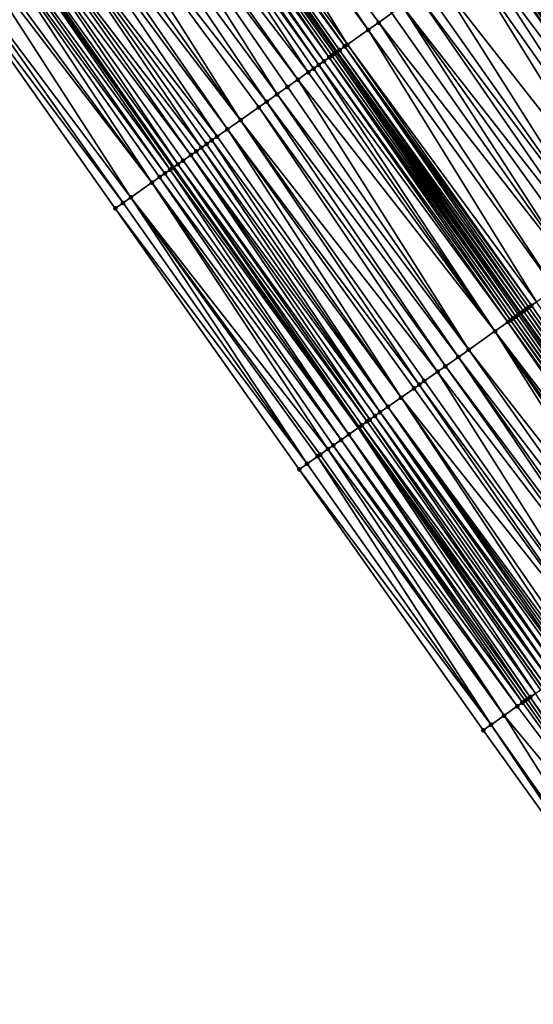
# Model space of a CAD drawing. Header units: feet. Extents: x 2004186 to 2014793, y 836912 to 864902.
# Tile 474 of 974: x 2009673 to 2009705, y 849160 to 849222. Entities that reach past the tile are written whole.
import ezdxf

# ---------------------------------------------------------------- set-up
doc = ezdxf.new("R2010")
doc.units = ezdxf.units.FT
doc.header["$LTSCALE"] = 100
doc.header["$MEASUREMENT"] = 0
for name, color, linetype, lineweight in [('EP_Travel Lane', 5, 'Continuous', 40), ('GPL_Skip Line', 2, 'Continuous', 40), ('Road Shots', 4, 'Continuous', 200), ('Road X-Section', 30, 'Continuous', 13)]:
    doc.layers.add(name, color=color, linetype=linetype, lineweight=lineweight)
doc.layers.add('I-77 SB_MM21-27-Surface-Border', color=7, linetype='Continuous')
doc.layers.add('I-77 SB_MM21-27-Surface-TIN', color=7, linetype='Continuous')

msp = doc.modelspace()

# ---------------------------------------------------------------- linework, layer by layer
at = {"layer": 'EP_Travel Lane'}
msp.add_polyline3d([(2009762.061131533, 849098.0198999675, 426.6504041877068), (2009750.965655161, 849114.3226856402, 426.583410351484), (2009739.700847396, 849130.8483745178, 426.5048936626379), (2009728.43596934, 849147.3741665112, 426.4609496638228), (2009717.171171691, 849163.8998405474, 426.3774458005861), (2009705.854541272, 849179.9433748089, 426.2394080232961), (2009694.301988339, 849196.2695737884, 426.2421832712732), (2009682.749522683, 849212.5956494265, 426.2020722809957), (2009671.197111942, 849228.9216474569, 426.1351139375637), (2009659.606643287, 849244.7816499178, 426.0817458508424), (2009647.804760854, 849260.9283043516, 426.0238451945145), (2009636.002914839, 849277.0749089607, 425.9473354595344), (2009624.382517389, 849292.970429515, 425.8941963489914), (2009612.464021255, 849309.0312690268, 425.8428847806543), (2009600.545613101, 849325.0919899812, 425.746965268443)], dxfattribs=at)
at = {"layer": 'GPL_Skip Line'}
msp.add_polyline3d([(2009772.510594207, 849104.9872873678, 427.1912455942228), (2009761.310572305, 849121.3920772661, 427.0964918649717), (2009750.001320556, 849137.8874181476, 427.0211621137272), (2009738.692047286, 849154.3827904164, 426.9563494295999), (2009727.382742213, 849170.8782090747, 426.9072543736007), (2009715.975979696, 849187.0854104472, 426.8281022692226), (2009704.447956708, 849203.4285671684, 426.7509124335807), (2009692.919903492, 849219.7717667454, 426.6885557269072), (2009681.391874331, 849236.1149322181, 426.6144188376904), (2009669.735576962, 849252.1509115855, 426.5385372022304), (2009657.971266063, 849268.324888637, 426.4793145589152), (2009646.206961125, 849284.4988574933, 426.4170270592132), (2009634.529143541, 849300.5488537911, 426.3617801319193), (2009622.567615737, 849316.5774326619, 426.2792342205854), (2009610.606079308, 849332.6060230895, 426.2010779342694)], dxfattribs=at)
at = {"layer": 'I-77 SB_MM21-27-Surface-Border', "color": 3, "linetype": 'ByBlock', "lineweight": -2}
msp.add_polyline3d([(2009759.976796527, 849096.630165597, 426.552056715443), (2009748.890434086, 849112.9045776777, 426.4880582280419), (2009736.948246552, 849128.9673550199, 426.3733212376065), (2009725.171064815, 849145.1431507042, 426.3259949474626), (2009713.559094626, 849161.4316635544, 426.2449530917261), (2009702.13163271, 849177.3169896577, 426.1681745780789), (2009690.603478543, 849193.6600956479, 426.1006655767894), (2009679.075289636, 849210.003250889, 426.0501650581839), (2009667.547138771, 849226.3463521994, 425.9810753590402), (2009656.521947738, 849242.5373537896, 425.9330669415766), (2009645.566244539, 849259.2996790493, 425.9222876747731), (2009633.801963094, 849275.473615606, 425.8479578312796), (2009622.078600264, 849291.2496153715, 425.7785576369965), (2009610.753423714, 849307.7536726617, 425.7722083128), (2009597.986232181, 849323.1804217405, 425.6315663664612)], dxfattribs=at)
at = {"layer": 'I-77 SB_MM21-27-Surface-TIN', "color": 128, "linetype": 'ByBlock', "lineweight": -2}
for points in [[(2009683.071752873, 849237.3001808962, 426.6816741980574), (2009681.927810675, 849236.4930896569, 426.6414899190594), (2009693.619347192, 849220.265336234, 426.73338951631)], [(2009683.72543084, 849237.7613805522, 426.7062536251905), (2009683.071752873, 849237.3001808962, 426.6816741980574), (2009694.926706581, 849221.1877306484, 426.7808520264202)], [(2009683.071752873, 849237.3001808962, 426.6816741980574), (2009693.619347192, 849220.265336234, 426.73338951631), (2009694.926706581, 849221.1877306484, 426.7808520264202)], [(2009683.72543084, 849237.7613805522, 426.7062536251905), (2009695.580375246, 849221.6489434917, 426.810006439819), (2009696.39747324, 849222.2254423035, 426.8404692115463)], [(2009683.72543084, 849237.7613805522, 426.7062536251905), (2009694.926706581, 849221.1877306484, 426.7808520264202), (2009695.580375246, 849221.6489434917, 426.810006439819)], [(2009681.110732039, 849235.9165634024, 426.6015105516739), (2009692.802285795, 849219.6887855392, 426.6849318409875), (2009681.391874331, 849236.1149322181, 426.6144188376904)], [(2009681.600982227, 849236.2624748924, 426.6240197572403), (2009681.391874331, 849236.1149322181, 426.6144188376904), (2009692.965707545, 849219.8040822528, 426.6899669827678)], [(2009692.802285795, 849219.6887855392, 426.6849318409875), (2009692.919903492, 849219.7717667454, 426.6885557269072), (2009681.391874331, 849236.1149322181, 426.6144188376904)], [(2009692.965707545, 849219.8040822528, 426.6899669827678), (2009681.391874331, 849236.1149322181, 426.6144188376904), (2009692.919903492, 849219.7717667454, 426.6885557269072)], [(2009681.927810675, 849236.4930896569, 426.6414899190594), (2009681.600982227, 849236.2624748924, 426.6240197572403), (2009693.455930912, 849220.1500317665, 426.7256649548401)], [(2009681.600982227, 849236.2624748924, 426.6240197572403), (2009693.129117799, 849219.9193952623, 426.7006540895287), (2009693.455930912, 849220.1500317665, 426.7256649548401)], [(2009681.600982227, 849236.2624748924, 426.6240197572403), (2009692.965707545, 849219.8040822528, 426.6899669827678), (2009693.129117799, 849219.9193952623, 426.7006540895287)], [(2009681.927810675, 849236.4930896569, 426.6414899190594), (2009693.455930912, 849220.1500317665, 426.7256649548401), (2009693.619347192, 849220.265336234, 426.73338951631)], [(2009680.457034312, 849235.4553917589, 426.5866468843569), (2009680.13019753, 849235.22478881, 426.5732747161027), (2009691.821752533, 849218.9970091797, 426.656081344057)], [(2009680.783884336, 849235.6859759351, 426.5935079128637), (2009680.457034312, 849235.4553917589, 426.5866468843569), (2009692.148571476, 849219.2276374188, 426.678225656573)], [(2009680.457034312, 849235.4553917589, 426.5866468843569), (2009691.821752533, 849218.9970091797, 426.656081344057), (2009692.148571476, 849219.2276374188, 426.678225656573)], [(2009681.110732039, 849235.9165634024, 426.6015105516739), (2009680.783884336, 849235.6859759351, 426.5935079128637), (2009692.4754105, 849219.4582371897, 426.6904961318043)], [(2009680.783884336, 849235.6859759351, 426.5935079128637), (2009692.148571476, 849219.2276374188, 426.678225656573), (2009692.4754105, 849219.4582371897, 426.6904961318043)], [(2009681.110732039, 849235.9165634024, 426.6015105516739), (2009692.638838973, 849219.5735243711, 426.6922252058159), (2009692.802285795, 849219.6887855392, 426.6849318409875)], [(2009681.110732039, 849235.9165634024, 426.6015105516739), (2009692.4754105, 849219.4582371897, 426.6904961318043), (2009692.638838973, 849219.5735243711, 426.6922252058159)], [(2009680.13019753, 849235.22478881, 426.5732747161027), (2009678.986308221, 849234.4176225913, 426.5070848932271), (2009691.168103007, 849218.5357692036, 426.6175162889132)], [(2009680.13019753, 849235.22478881, 426.5732747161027), (2009691.494933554, 849218.7663809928, 426.6339551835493), (2009691.821752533, 849218.9970091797, 426.656081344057)], [(2009680.13019753, 849235.22478881, 426.5732747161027), (2009691.168103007, 849218.5357692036, 426.6175162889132), (2009691.494933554, 849218.7663809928, 426.6339551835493)], [(2009678.986308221, 849234.4176225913, 426.5070848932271), (2009678.496061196, 849234.0717066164, 426.4830201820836), (2009690.51444762, 849218.074537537, 426.5818332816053)], [(2009678.986308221, 849234.4176225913, 426.5070848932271), (2009690.51444762, 849218.074537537, 426.5818332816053), (2009691.168103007, 849218.5357692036, 426.6175162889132)], [(2009678.496061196, 849234.0717066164, 426.4830201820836), (2009677.352170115, 849233.2645429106, 426.41770193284), (2009689.207136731, 849217.1520743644, 426.5105229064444)], [(2009678.496061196, 849234.0717066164, 426.4830201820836), (2009689.860781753, 849217.6133207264, 426.5513028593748), (2009690.51444762, 849218.074537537, 426.5818332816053)], [(2009678.496061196, 849234.0717066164, 426.4830201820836), (2009689.207136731, 849217.1520743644, 426.5105229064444), (2009689.860781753, 849217.6133207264, 426.5513028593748)], [(2009677.352170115, 849233.2645429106, 426.41770193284), (2009676.208244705, 849232.4574278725, 426.369263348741), (2009688.553480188, 849216.6908443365, 426.4754082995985)], [(2009677.352170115, 849233.2645429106, 426.41770193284), (2009688.553480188, 849216.6908443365, 426.4754082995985), (2009689.207136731, 849217.1520743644, 426.5105229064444)], [(2009676.208244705, 849232.4574278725, 426.369263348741), (2009675.391157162, 849231.880914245, 426.3336634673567), (2009686.91931769, 849215.5377992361, 426.3980160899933)], [(2009676.208244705, 849232.4574278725, 426.369263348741), (2009688.063228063, 849216.3449355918, 426.4538503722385), (2009688.553480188, 849216.6908443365, 426.4754082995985)], [(2009676.208244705, 849232.4574278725, 426.369263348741), (2009686.91931769, 849215.5377992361, 426.3980160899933), (2009688.063228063, 849216.3449355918, 426.4538503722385)], [(2009675.391157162, 849231.880914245, 426.3336634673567), (2009674.73750037, 849231.4196845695, 426.2986721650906), (2009686.91931769, 849215.5377992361, 426.3980160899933)], [(2009674.24725222, 849231.0737701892, 426.2751604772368), (2009673.266751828, 849230.3819472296, 426.2301491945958), (2009685.448590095, 849214.5000322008, 426.3191910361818)], [(2009674.73750037, 849231.4196845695, 426.2986721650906), (2009674.24725222, 849231.0737701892, 426.2751604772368), (2009686.102251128, 849214.9612558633, 426.3520979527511)], [(2009674.24725222, 849231.0737701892, 426.2751604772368), (2009685.448590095, 849214.5000322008, 426.3191910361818), (2009686.102251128, 849214.9612558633, 426.3520979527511)], [(2009674.73750037, 849231.4196845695, 426.2986721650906), (2009686.102251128, 849214.9612558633, 426.3520979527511), (2009686.91931769, 849215.5377992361, 426.3980160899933)], [(2009673.266751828, 849230.3819472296, 426.2301491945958), (2009672.286242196, 849229.6901373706, 426.1896816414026), (2009684.468096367, 849213.8081997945, 426.270901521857)], [(2009673.266751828, 849230.3819472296, 426.2301491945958), (2009685.121762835, 849214.2694157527, 426.301136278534), (2009685.448590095, 849214.5000322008, 426.3191910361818)], [(2009673.266751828, 849230.3819472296, 426.2301491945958), (2009684.794933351, 849214.038802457, 426.2841748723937), (2009685.121762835, 849214.2694157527, 426.301136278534)], [(2009673.266751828, 849230.3819472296, 426.2301491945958), (2009684.468096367, 849213.8081997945, 426.270901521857), (2009684.794933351, 849214.038802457, 426.2841748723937)], [(2009671.796003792, 849229.3442091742, 426.1613780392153), (2009671.305755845, 849228.998294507, 426.1377668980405), (2009682.997346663, 849212.7704641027, 426.2029475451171)], [(2009672.286242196, 849229.6901373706, 426.1896816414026), (2009671.796003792, 849229.3442091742, 426.1613780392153), (2009683.814416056, 849213.3470034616, 426.2474734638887)], [(2009671.796003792, 849229.3442091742, 426.1613780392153), (2009683.324180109, 849213.0010717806, 426.2179604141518), (2009683.814416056, 849213.3470034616, 426.2474734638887)], [(2009671.796003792, 849229.3442091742, 426.1613780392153), (2009682.997346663, 849212.7704641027, 426.2029475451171), (2009683.324180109, 849213.0010717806, 426.2179604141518)], [(2009672.286242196, 849229.6901373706, 426.1896816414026), (2009684.141253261, 849213.5776058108, 426.260638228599), (2009684.468096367, 849213.8081997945, 426.270901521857)], [(2009672.286242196, 849229.6901373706, 426.1896816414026), (2009683.814416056, 849213.3470034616, 426.2474734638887), (2009684.141253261, 849213.5776058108, 426.260638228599)], [(2009670.652045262, 849228.5371410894, 426.1292246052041), (2009670.325201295, 849228.3065483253, 426.1193848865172), (2009682.180219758, 849212.1940062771, 426.1867002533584)], [(2009671.142331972, 849228.8830008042, 426.1337762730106), (2009670.652045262, 849228.5371410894, 426.1292246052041), (2009682.507060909, 849212.4246030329, 426.1979249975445)], [(2009670.652045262, 849228.5371410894, 426.1292246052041), (2009682.180219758, 849212.1940062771, 426.1867002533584), (2009682.507060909, 849212.4246030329, 426.1979249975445)], [(2009671.142331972, 849228.8830008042, 426.1337762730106), (2009682.670485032, 849212.5398963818, 426.2017931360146), (2009671.197111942, 849228.9216474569, 426.1351139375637)], [(2009671.142331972, 849228.8830008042, 426.1337762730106), (2009682.507060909, 849212.4246030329, 426.1979249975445), (2009682.670485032, 849212.5398963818, 426.2017931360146)], [(2009671.305755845, 849228.998294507, 426.1377668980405), (2009671.197111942, 849228.9216474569, 426.1351139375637), (2009682.749522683, 849212.5956494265, 426.2020722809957)], [(2009682.670485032, 849212.5398963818, 426.2017931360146), (2009682.749522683, 849212.5956494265, 426.2020722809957), (2009671.197111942, 849228.9216474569, 426.1351139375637)], [(2009671.305755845, 849228.998294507, 426.1377668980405), (2009682.749522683, 849212.5956494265, 426.2020722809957), (2009682.997346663, 849212.7704641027, 426.2029475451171)], [(2009705.385398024, 849228.5671463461, 427.2508622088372), (2009703.587822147, 849227.298792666, 427.1643193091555), (2009716.259891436, 849211.7628162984, 427.2853211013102)], [(2009670.325201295, 849228.3065483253, 426.1193848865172), (2009669.50812632, 849227.7300168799, 426.0776050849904), (2009681.363128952, 849211.617497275, 426.152703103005)], [(2009670.325201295, 849228.3065483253, 426.1193848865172), (2009681.853383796, 849211.9634021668, 426.1729246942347), (2009682.180219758, 849212.1940062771, 426.1867002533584)], [(2009670.325201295, 849228.3065483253, 426.1193848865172), (2009681.363128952, 849211.617497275, 426.152703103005), (2009681.853383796, 849211.9634021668, 426.1729246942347)], [(2009669.181300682, 849227.4993981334, 426.058753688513), (2009668.037394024, 849226.6922565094, 426.001094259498), (2009680.055796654, 849210.6950644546, 426.0919200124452)], [(2009669.50812632, 849227.7300168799, 426.0776050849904), (2009669.181300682, 849227.4993981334, 426.058753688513), (2009681.363128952, 849211.617497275, 426.152703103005)], [(2009669.181300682, 849227.4993981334, 426.058753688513), (2009680.055796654, 849210.6950644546, 426.0919200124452), (2009681.363128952, 849211.617497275, 426.152703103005)], [(2009703.587822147, 849227.298792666, 427.1643193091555), (2009702.93415259, 849226.8375810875, 427.135603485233), (2009714.62573476, 849210.6097629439, 427.2050711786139)], [(2009703.587822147, 849227.298792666, 427.1643193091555), (2009715.442818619, 849211.1862817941, 427.2424814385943), (2009716.259891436, 849211.7628162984, 427.2853211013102)], [(2009703.587822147, 849227.298792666, 427.1643193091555), (2009714.62573476, 849210.6097629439, 427.2050711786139), (2009715.442818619, 849211.1862817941, 427.2424814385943)], [(2009668.037394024, 849226.6922565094, 426.001094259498), (2009667.547138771, 849226.3463521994, 425.9810753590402), (2009679.565538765, 849210.349163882, 426.0731964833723)], [(2009668.037394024, 849226.6922565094, 426.001094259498), (2009679.565538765, 849210.349163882, 426.0731964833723), (2009680.055796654, 849210.6950644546, 426.0919200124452)], [(2009702.60731969, 849226.606972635, 427.1203219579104), (2009714.298896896, 849210.3791615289, 427.1922315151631), (2009702.77073614, 849226.7222768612, 427.1279627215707)], [(2009702.93415259, 849226.8375810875, 427.135603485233), (2009702.77073614, 849226.7222768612, 427.1279627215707), (2009714.462313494, 849210.4944655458, 427.1997991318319)], [(2009714.462313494, 849210.4944655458, 427.1997991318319), (2009702.77073614, 849226.7222768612, 427.1279627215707), (2009714.298896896, 849210.3791615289, 427.1922315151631)], [(2009702.93415259, 849226.8375810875, 427.135603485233), (2009714.462313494, 849210.4944655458, 427.1997991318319), (2009714.62573476, 849210.6097629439, 427.2050711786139)], [(2009667.547138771, 849226.3463521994, 425.9810753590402), (2009679.075289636, 849210.003250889, 426.0501650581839), (2009679.565538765, 849210.349163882, 426.0731964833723)], [(2009702.443896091, 849226.4916785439, 427.1161963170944), (2009701.790217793, 849226.0304793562, 427.0917781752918), (2009713.808639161, 849210.0332607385, 427.1734339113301)], [(2009702.60731969, 849226.606972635, 427.1203219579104), (2009702.443896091, 849226.4916785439, 427.1161963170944), (2009713.9720637, 849210.1485534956, 427.1770962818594)], [(2009702.443896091, 849226.4916785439, 427.1161963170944), (2009713.808639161, 849210.0332607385, 427.1734339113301), (2009713.9720637, 849210.1485534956, 427.1770962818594)], [(2009702.60731969, 849226.606972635, 427.1203219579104), (2009713.9720637, 849210.1485534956, 427.1770962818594), (2009714.298896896, 849210.3791615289, 427.1922315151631)], [(2009701.136549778, 849225.5692655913, 427.0623041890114), (2009699.338981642, 849224.3009009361, 426.9719545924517), (2009711.6842208, 849208.5343121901, 427.0763274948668)], [(2009701.790217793, 849226.0304793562, 427.0917781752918), (2009701.136549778, 849225.5692655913, 427.0623041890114), (2009712.664713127, 849209.2261465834, 427.1253031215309)], [(2009701.136549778, 849225.5692655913, 427.0623041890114), (2009711.6842208, 849208.5343121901, 427.0763274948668), (2009712.664713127, 849209.2261465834, 427.1253031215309)], [(2009701.790217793, 849226.0304793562, 427.0917781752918), (2009712.664713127, 849209.2261465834, 427.1253031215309), (2009713.808639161, 849210.0332607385, 427.1734339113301)], [(2009699.338981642, 849224.3009009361, 426.9719545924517), (2009698.521903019, 849223.724374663, 426.9319672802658), (2009710.050061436, 849207.3812626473, 426.9973995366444)], [(2009699.338981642, 849224.3009009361, 426.9719545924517), (2009710.050061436, 849207.3812626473, 426.9973995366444), (2009711.6842208, 849208.5343121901, 427.0763274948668)], [(2009698.521903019, 849223.724374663, 426.9319672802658), (2009698.03164485, 849223.3784744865, 426.913381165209), (2009710.050061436, 849207.3812626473, 426.9973995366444)], [(2009698.03164485, 849223.3784744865, 426.913381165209), (2009697.051137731, 849222.6866610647, 426.8716761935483), (2009709.396386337, 849206.920058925, 426.9714106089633)], [(2009698.03164485, 849223.3784744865, 426.913381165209), (2009709.396386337, 849206.920058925, 426.9714106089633), (2009710.050061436, 849207.3812626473, 426.9973995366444)], [(2009697.051137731, 849222.6866610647, 426.8716761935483), (2009696.39747324, 849222.2254423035, 426.8404692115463), (2009707.925627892, 849205.8823356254, 426.9077593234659)], [(2009697.051137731, 849222.6866610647, 426.8716761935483), (2009708.742718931, 849206.4588442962, 426.9416389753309), (2009709.396386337, 849206.920058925, 426.9714106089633)], [(2009697.051137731, 849222.6866610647, 426.8716761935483), (2009707.925627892, 849205.8823356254, 426.9077593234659), (2009708.742718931, 849206.4588442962, 426.9416389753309)], [(2009696.39747324, 849222.2254423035, 426.8404692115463), (2009695.580375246, 849221.6489434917, 426.810006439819), (2009707.925627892, 849205.8823356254, 426.9077593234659)], [(2009694.926706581, 849221.1877306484, 426.7808520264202), (2009693.619347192, 849220.265336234, 426.73338951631), (2009705.474346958, 849204.1528206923, 426.8099629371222)], [(2009695.580375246, 849221.6489434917, 426.810006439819), (2009694.926706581, 849221.1877306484, 426.7808520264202), (2009706.618288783, 849204.9599124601, 426.8503290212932)], [(2009694.926706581, 849221.1877306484, 426.7808520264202), (2009705.474346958, 849204.1528206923, 426.8099629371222), (2009706.618288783, 849204.9599124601, 426.8503290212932)], [(2009695.580375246, 849221.6489434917, 426.810006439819), (2009706.618288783, 849204.9599124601, 426.8503290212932), (2009707.925627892, 849205.8823356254, 426.9077593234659)], [(2009693.129117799, 849219.9193952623, 426.7006540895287), (2009692.965707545, 849219.8040822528, 426.6899669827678), (2009704.657280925, 849203.5762765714, 426.7637878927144)], [(2009693.455930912, 849220.1500317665, 426.7256649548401), (2009693.129117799, 849219.9193952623, 426.7006540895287), (2009704.820698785, 849203.6915787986, 426.7707347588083)], [(2009693.129117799, 849219.9193952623, 426.7006540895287), (2009704.657280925, 849203.5762765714, 426.7637878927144), (2009704.820698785, 849203.6915787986, 426.7707347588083)], [(2009693.619347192, 849220.265336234, 426.73338951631), (2009693.455930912, 849220.1500317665, 426.7256649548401), (2009705.147511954, 849203.922215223, 426.7957170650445)], [(2009693.455930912, 849220.1500317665, 426.7256649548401), (2009704.984100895, 849203.8069033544, 426.7854261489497), (2009705.147511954, 849203.922215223, 426.7957170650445)], [(2009693.455930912, 849220.1500317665, 426.7256649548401), (2009704.820698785, 849203.6915787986, 426.7707347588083), (2009704.984100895, 849203.8069033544, 426.7854261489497)], [(2009693.619347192, 849220.265336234, 426.73338951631), (2009705.147511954, 849203.922215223, 426.7957170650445), (2009705.474346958, 849204.1528206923, 426.8099629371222)], [(2009692.4754105, 849219.4582371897, 426.6904961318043), (2009692.148571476, 849219.2276374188, 426.678225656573), (2009703.840155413, 849202.9998167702, 426.7468579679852)], [(2009692.638838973, 849219.5735243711, 426.6922252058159), (2009692.4754105, 849219.4582371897, 426.6904961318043), (2009704.167012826, 849203.2303904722, 426.7500857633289)], [(2009692.4754105, 849219.4582371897, 426.6904961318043), (2009704.003580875, 849203.115108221, 426.7500672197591), (2009704.167012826, 849203.2303904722, 426.7500857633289)], [(2009692.4754105, 849219.4582371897, 426.6904961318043), (2009703.840155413, 849202.9998167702, 426.7468579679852), (2009704.003580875, 849203.115108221, 426.7500672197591)], [(2009692.802285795, 849219.6887855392, 426.6849318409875), (2009692.638838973, 849219.5735243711, 426.6922252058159), (2009704.167012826, 849203.2303904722, 426.7500857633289)], [(2009692.802285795, 849219.6887855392, 426.6849318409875), (2009704.447956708, 849203.4285671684, 426.7509124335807), (2009692.919903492, 849219.7717667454, 426.6885557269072)], [(2009692.802285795, 849219.6887855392, 426.6849318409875), (2009704.330454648, 849203.345658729, 426.7452505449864), (2009704.447956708, 849203.4285671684, 426.7509124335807)], [(2009692.802285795, 849219.6887855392, 426.6849318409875), (2009704.167012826, 849203.2303904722, 426.7500857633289), (2009704.330454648, 849203.345658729, 426.7452505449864)], [(2009692.965707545, 849219.8040822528, 426.6899669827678), (2009692.919903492, 849219.7717667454, 426.6885557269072), (2009704.493870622, 849203.4609636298, 426.7531248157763)], [(2009704.493870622, 849203.4609636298, 426.7531248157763), (2009692.919903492, 849219.7717667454, 426.6885557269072), (2009704.447956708, 849203.4285671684, 426.7509124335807)], [(2009692.965707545, 849219.8040822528, 426.6899669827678), (2009704.493870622, 849203.4609636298, 426.7531248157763), (2009704.657280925, 849203.5762765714, 426.7637878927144)], [(2009691.494933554, 849218.7663809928, 426.6339551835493), (2009691.168103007, 849218.5357692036, 426.6175162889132), (2009702.859676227, 849202.3079637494, 426.6914216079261)], [(2009691.821752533, 849218.9970091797, 426.656081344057), (2009691.494933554, 849218.7663809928, 426.6339551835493), (2009702.859676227, 849202.3079637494, 426.6914216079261)], [(2009692.148571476, 849219.2276374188, 426.678225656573), (2009691.821752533, 849218.9970091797, 426.656081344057), (2009703.676736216, 849202.884516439, 426.7405686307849)], [(2009691.821752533, 849218.9970091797, 426.656081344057), (2009702.859676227, 849202.3079637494, 426.6914216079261), (2009703.676736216, 849202.884516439, 426.7405686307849)], [(2009692.148571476, 849219.2276374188, 426.678225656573), (2009703.676736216, 849202.884516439, 426.7405686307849), (2009703.840155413, 849202.9998167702, 426.7468579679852)], [(2009690.51444762, 849218.074537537, 426.5818332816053), (2009689.860781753, 849217.6133207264, 426.5513028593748), (2009701.225546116, 849201.1548727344, 426.5981096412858)], [(2009691.168103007, 849218.5357692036, 426.6175162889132), (2009690.51444762, 849218.074537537, 426.5818332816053), (2009702.859676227, 849202.3079637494, 426.6914216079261)], [(2009690.51444762, 849218.074537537, 426.5818332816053), (2009701.225546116, 849201.1548727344, 426.5981096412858), (2009702.859676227, 849202.3079637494, 426.6914216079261)], [(2009689.860781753, 849217.6133207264, 426.5513028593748), (2009689.207136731, 849217.1520743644, 426.5105229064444), (2009701.225546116, 849201.1548727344, 426.5981096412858)], [(2009689.207136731, 849217.1520743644, 426.5105229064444), (2009688.553480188, 849216.6908443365, 426.4754082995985), (2009700.571901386, 849200.6936259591, 426.5571883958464)], [(2009689.207136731, 849217.1520743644, 426.5105229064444), (2009700.571901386, 849200.6936259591, 426.5571883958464), (2009701.225546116, 849201.1548727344, 426.5981096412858)], [(2009688.063228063, 849216.3449355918, 426.4538503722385), (2009686.91931769, 849215.5377992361, 426.3980160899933), (2009699.264574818, 849199.7711850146, 426.4935916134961)], [(2009688.553480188, 849216.6908443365, 426.4754082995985), (2009688.063228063, 849216.3449355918, 426.4538503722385), (2009699.754826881, 849200.1170938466, 426.5151782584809)], [(2009688.063228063, 849216.3449355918, 426.4538503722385), (2009699.264574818, 849199.7711850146, 426.4935916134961), (2009699.754826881, 849200.1170938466, 426.5151782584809)], [(2009688.553480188, 849216.6908443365, 426.4754082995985), (2009699.754826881, 849200.1170938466, 426.5151782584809), (2009700.571901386, 849200.6936259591, 426.5571883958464)], [(2009686.102251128, 849214.9612558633, 426.3520979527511), (2009685.448590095, 849214.5000322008, 426.3191910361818), (2009696.976758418, 849198.1569061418, 426.3797931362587)], [(2009686.91931769, 849215.5377992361, 426.3980160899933), (2009686.102251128, 849214.9612558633, 426.3520979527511), (2009698.120668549, 849198.9640428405, 426.4357428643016)], [(2009686.102251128, 849214.9612558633, 426.3520979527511), (2009697.793834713, 849198.7334357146, 426.4209223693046), (2009698.120668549, 849198.9640428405, 426.4357428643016)], [(2009686.102251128, 849214.9612558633, 426.3520979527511), (2009696.976758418, 849198.1569061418, 426.3797931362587), (2009697.793834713, 849198.7334357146, 426.4209223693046)], [(2009686.91931769, 849215.5377992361, 426.3980160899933), (2009698.44749474, 849199.1946608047, 426.4543224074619), (2009699.264574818, 849199.7711850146, 426.4935916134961)], [(2009686.91931769, 849215.5377992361, 426.3980160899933), (2009698.120668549, 849198.9640428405, 426.4357428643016), (2009698.44749474, 849199.1946608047, 426.4543224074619)], [(2009685.448590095, 849214.5000322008, 426.3191910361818), (2009685.121762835, 849214.2694157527, 426.301136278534), (2009696.976758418, 849198.1569061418, 426.3797931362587)], [(2009684.468096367, 849213.8081997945, 426.270901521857), (2009684.141253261, 849213.5776058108, 426.260638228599), (2009695.669437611, 849197.2344570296, 426.313363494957)], [(2009684.794933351, 849214.038802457, 426.2841748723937), (2009684.468096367, 849213.8081997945, 426.270901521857), (2009696.15969577, 849197.5803572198, 426.3319528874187)], [(2009684.468096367, 849213.8081997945, 426.270901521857), (2009695.669437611, 849197.2344570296, 426.313363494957), (2009696.15969577, 849197.5803572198, 426.3319528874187)], [(2009685.121762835, 849214.2694157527, 426.301136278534), (2009684.794933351, 849214.038802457, 426.2841748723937), (2009696.15969577, 849197.5803572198, 426.3319528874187)], [(2009685.121762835, 849214.2694157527, 426.301136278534), (2009696.15969577, 849197.5803572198, 426.3319528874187), (2009696.976758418, 849198.1569061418, 426.3797931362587)], [(2009683.814416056, 849213.3470034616, 426.2474734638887), (2009683.324180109, 849213.0010717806, 426.2179604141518), (2009695.015780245, 849196.7732281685, 426.2786555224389)], [(2009684.141253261, 849213.5776058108, 426.260638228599), (2009683.814416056, 849213.3470034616, 426.2474734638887), (2009695.669437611, 849197.2344570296, 426.313363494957)], [(2009683.814416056, 849213.3470034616, 426.2474734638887), (2009695.342602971, 849197.0038510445, 426.2989387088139), (2009695.669437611, 849197.2344570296, 426.313363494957)], [(2009683.814416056, 849213.3470034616, 426.2474734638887), (2009695.015780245, 849196.7732281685, 426.2786555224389), (2009695.342602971, 849197.0038510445, 426.2989387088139)], [(2009682.670485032, 849212.5398963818, 426.2017931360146), (2009682.507060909, 849212.4246030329, 426.1979249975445), (2009694.301988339, 849196.2695737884, 426.2421832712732)], [(2009682.670485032, 849212.5398963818, 426.2017931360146), (2009694.301988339, 849196.2695737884, 426.2421832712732), (2009682.749522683, 849212.5956494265, 426.2020722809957)], [(2009682.997346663, 849212.7704641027, 426.2029475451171), (2009682.749522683, 849212.5956494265, 426.2020722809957), (2009694.362124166, 849196.3119974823, 426.243314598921)], [(2009694.362124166, 849196.3119974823, 426.243314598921), (2009682.749522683, 849212.5956494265, 426.2020722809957), (2009694.301988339, 849196.2695737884, 426.2421832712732)], [(2009683.324180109, 849213.0010717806, 426.2179604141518), (2009682.997346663, 849212.7704641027, 426.2029475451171), (2009694.852364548, 849196.657922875, 426.2706450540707)], [(2009682.997346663, 849212.7704641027, 426.2029475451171), (2009694.525542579, 849196.4272989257, 426.2499897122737), (2009694.852364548, 849196.657922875, 426.2706450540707)], [(2009682.997346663, 849212.7704641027, 426.2029475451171), (2009694.362124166, 849196.3119974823, 426.243314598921), (2009694.525542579, 849196.4272989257, 426.2499897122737)], [(2009683.324180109, 849213.0010717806, 426.2179604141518), (2009694.852364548, 849196.657922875, 426.2706450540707), (2009695.015780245, 849196.7732281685, 426.2786555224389)], [(2009681.853383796, 849211.9634021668, 426.1729246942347), (2009681.363128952, 849211.617497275, 426.152703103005), (2009693.21815714, 849195.504941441, 426.2153397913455)], [(2009682.180219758, 849212.1940062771, 426.1867002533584), (2009681.853383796, 849211.9634021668, 426.1729246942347), (2009693.708421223, 849195.8508332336, 426.2310165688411)], [(2009681.853383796, 849211.9634021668, 426.1729246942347), (2009693.21815714, 849195.504941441, 426.2153397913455), (2009693.708421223, 849195.8508332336, 426.2310165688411)], [(2009682.507060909, 849212.4246030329, 426.1979249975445), (2009682.180219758, 849212.1940062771, 426.1867002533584), (2009693.708421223, 849195.8508332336, 426.2310165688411)], [(2009682.507060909, 849212.4246030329, 426.1979249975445), (2009693.708421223, 849195.8508332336, 426.2310165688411), (2009694.301988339, 849196.2695737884, 426.2421832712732)], [(2009681.363128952, 849211.617497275, 426.152703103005), (2009680.055796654, 849210.6950644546, 426.0919200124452), (2009692.401065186, 849194.928434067, 426.1819098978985)], [(2009681.363128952, 849211.617497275, 426.152703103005), (2009692.727904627, 849195.1590332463, 426.1939741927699), (2009693.21815714, 849195.504941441, 426.2153397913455)], [(2009681.363128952, 849211.617497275, 426.152703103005), (2009692.401065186, 849194.928434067, 426.1819098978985), (2009692.727904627, 849195.1590332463, 426.1939741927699)], [(2009680.055796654, 849210.6950644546, 426.0919200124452), (2009679.565538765, 849210.349163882, 426.0731964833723), (2009691.093721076, 849194.0060179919, 426.1269386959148)], [(2009680.055796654, 849210.6950644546, 426.0919200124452), (2009691.910813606, 849194.5825245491, 426.1600852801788), (2009692.401065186, 849194.928434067, 426.1819098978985)], [(2009680.055796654, 849210.6950644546, 426.0919200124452), (2009691.74739278, 849194.4672265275, 426.154597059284), (2009691.910813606, 849194.5825245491, 426.1600852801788)], [(2009680.055796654, 849210.6950644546, 426.0919200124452), (2009691.093721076, 849194.0060179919, 426.1269386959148), (2009691.74739278, 849194.4672265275, 426.154597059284)], [(2009679.565538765, 849210.349163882, 426.0731964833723), (2009679.075289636, 849210.003250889, 426.0501650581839), (2009691.093721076, 849194.0060179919, 426.1269386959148)], [(2009679.075289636, 849210.003250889, 426.0501650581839), (2009690.603478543, 849193.6600956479, 426.1006655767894), (2009691.093721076, 849194.0060179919, 426.1269386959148)], [(2009705.147511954, 849203.922215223, 426.7957170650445), (2009704.984100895, 849203.8069033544, 426.7854261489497), (2009716.512241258, 849187.4638169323, 426.8597220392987)], [(2009705.474346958, 849204.1528206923, 426.8099629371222), (2009705.147511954, 849203.922215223, 426.7957170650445), (2009716.512241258, 849187.4638169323, 426.8597220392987)], [(2009704.330454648, 849203.345658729, 426.7452505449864), (2009704.167012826, 849203.2303904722, 426.7500857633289), (2009715.69516527, 849186.8872869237, 426.8184416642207)], [(2009704.330454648, 849203.345658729, 426.7452505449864), (2009715.975979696, 849187.0854104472, 426.8281022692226), (2009704.447956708, 849203.4285671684, 426.7509124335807)], [(2009704.330454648, 849203.345658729, 426.7452505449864), (2009715.85859418, 849187.0025734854, 426.8199551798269), (2009715.975979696, 849187.0854104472, 426.8281022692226)], [(2009704.330454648, 849203.345658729, 426.7452505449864), (2009715.69516527, 849186.8872869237, 426.8184416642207), (2009715.85859418, 849187.0025734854, 426.8199551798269)], [(2009704.493870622, 849203.4609636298, 426.7531248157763), (2009704.447956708, 849203.4285671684, 426.7509124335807), (2009715.975979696, 849187.0854104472, 426.8281022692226)], [(2009704.657280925, 849203.5762765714, 426.7637878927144), (2009704.493870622, 849203.4609636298, 426.7531248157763), (2009716.185412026, 849187.2332032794, 426.842637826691)], [(2009704.493870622, 849203.4609636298, 426.7531248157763), (2009715.975979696, 849187.0854104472, 426.8281022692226), (2009716.185412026, 849187.2332032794, 426.842637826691)], [(2009704.820698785, 849203.6915787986, 426.7707347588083), (2009704.657280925, 849203.5762765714, 426.7637878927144), (2009716.185412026, 849187.2332032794, 426.842637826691)], [(2009704.984100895, 849203.8069033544, 426.7854261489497), (2009704.820698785, 849203.6915787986, 426.7707347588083), (2009716.512241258, 849187.4638169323, 426.8597220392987)], [(2009704.820698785, 849203.6915787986, 426.7707347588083), (2009716.185412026, 849187.2332032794, 426.842637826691), (2009716.512241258, 849187.4638169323, 426.8597220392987)], [(2009703.676736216, 849202.884516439, 426.7405686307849), (2009702.859676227, 849202.3079637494, 426.6914216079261), (2009715.04148761, 849186.4260868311, 426.793711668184)], [(2009703.840155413, 849202.9998167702, 426.7468579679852), (2009703.676736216, 849202.884516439, 426.7405686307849), (2009715.368328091, 849186.6566845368, 426.8052648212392)], [(2009703.676736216, 849202.884516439, 426.7405686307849), (2009715.204905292, 849186.5413893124, 426.8007466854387), (2009715.368328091, 849186.6566845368, 426.8052648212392)], [(2009703.676736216, 849202.884516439, 426.7405686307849), (2009715.04148761, 849186.4260868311, 426.793711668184), (2009715.204905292, 849186.5413893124, 426.8007466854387)], [(2009704.003580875, 849203.115108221, 426.7500672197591), (2009703.840155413, 849202.9998167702, 426.7468579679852), (2009715.531743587, 849186.7719901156, 426.8133741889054)], [(2009703.840155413, 849202.9998167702, 426.7468579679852), (2009715.368328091, 849186.6566845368, 426.8052648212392), (2009715.531743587, 849186.7719901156, 426.8133741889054)], [(2009704.167012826, 849203.2303904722, 426.7500857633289), (2009704.003580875, 849203.115108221, 426.7500672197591), (2009715.69516527, 849186.8872869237, 426.8184416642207)], [(2009704.003580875, 849203.115108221, 426.7500672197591), (2009715.531743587, 849186.7719901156, 426.8133741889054), (2009715.69516527, 849186.8872869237, 426.8184416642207)], [(2009702.859676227, 849202.3079637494, 426.6914216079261), (2009701.225546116, 849201.1548727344, 426.5981096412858), (2009713.570785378, 849185.3882838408, 426.7024207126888)], [(2009702.859676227, 849202.3079637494, 426.6914216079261), (2009714.551266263, 849186.0801344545, 426.7570221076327), (2009715.04148761, 849186.4260868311, 426.793711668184)], [(2009702.859676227, 849202.3079637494, 426.6914216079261), (2009714.224437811, 849185.8495196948, 426.7395540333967), (2009714.551266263, 849186.0801344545, 426.7570221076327)], [(2009702.859676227, 849202.3079637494, 426.6914216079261), (2009713.570785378, 849185.3882838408, 426.7024207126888), (2009714.224437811, 849185.8495196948, 426.7395540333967)], [(2009701.225546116, 849201.1548727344, 426.5981096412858), (2009700.571901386, 849200.6936259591, 426.5571883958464), (2009712.753712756, 849184.8117490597, 426.6594850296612)], [(2009701.225546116, 849201.1548727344, 426.5981096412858), (2009712.753712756, 849184.8117490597, 426.6594850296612), (2009713.570785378, 849185.3882838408, 426.7024207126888)], [(2009700.571901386, 849200.6936259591, 426.5571883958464), (2009699.754826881, 849200.1170938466, 426.5151782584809), (2009711.773245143, 849184.1198796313, 426.5983579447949)], [(2009700.571901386, 849200.6936259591, 426.5571883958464), (2009712.100073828, 849184.3504940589, 426.6157108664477), (2009712.753712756, 849184.8117490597, 426.6594850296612)], [(2009700.571901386, 849200.6936259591, 426.5571883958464), (2009711.773245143, 849184.1198796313, 426.5983579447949), (2009712.100073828, 849184.3504940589, 426.6157108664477)], [(2009699.264574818, 849199.7711850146, 426.4935916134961), (2009698.44749474, 849199.1946608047, 426.4543224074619), (2009709.975683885, 849182.8515052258, 426.5046322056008)], [(2009699.754826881, 849200.1170938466, 426.5151782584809), (2009699.264574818, 849199.7711850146, 426.4935916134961), (2009711.446419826, 849183.8892604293, 426.5793490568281)], [(2009699.264574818, 849199.7711850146, 426.4935916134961), (2009709.975683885, 849182.8515052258, 426.5046322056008), (2009711.446419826, 849183.8892604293, 426.5793490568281)], [(2009699.754826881, 849200.1170938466, 426.5151782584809), (2009711.446419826, 849183.8892604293, 426.5793490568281), (2009711.773245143, 849184.1198796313, 426.5983579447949)], [(2009698.120668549, 849198.9640428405, 426.4357428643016), (2009697.793834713, 849198.7334357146, 426.4209223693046), (2009709.485447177, 849182.5055746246, 426.4754951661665)], [(2009698.44749474, 849199.1946608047, 426.4543224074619), (2009698.120668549, 849198.9640428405, 426.4357428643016), (2009709.975683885, 849182.8515052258, 426.5046322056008)], [(2009698.120668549, 849198.9640428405, 426.4357428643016), (2009709.485447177, 849182.5055746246, 426.4754951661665), (2009709.975683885, 849182.8515052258, 426.5046322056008)], [(2009697.793834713, 849198.7334357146, 426.4209223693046), (2009696.976758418, 849198.1569061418, 426.3797931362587), (2009709.485447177, 849182.5055746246, 426.4754951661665)], [(2009696.976758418, 849198.1569061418, 426.3797931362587), (2009696.15969577, 849197.5803572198, 426.3319528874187), (2009708.014706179, 849181.4678265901, 426.4032648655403)], [(2009696.976758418, 849198.1569061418, 426.3797931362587), (2009708.341533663, 849181.6984427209, 426.4212086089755), (2009709.485447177, 849182.5055746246, 426.4754951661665)], [(2009696.976758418, 849198.1569061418, 426.3797931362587), (2009708.014706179, 849181.4678265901, 426.4032648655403), (2009708.341533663, 849181.6984427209, 426.4212086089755)], [(2009695.669437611, 849197.2344570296, 426.313363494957), (2009695.342602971, 849197.0038510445, 426.2989387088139), (2009707.034345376, 849180.775805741, 426.2896196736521)], [(2009696.15969577, 849197.5803572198, 426.3319528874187), (2009695.669437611, 849197.2344570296, 426.313363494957), (2009707.524544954, 849181.1217889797, 426.3370132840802)], [(2009695.669437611, 849197.2344570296, 426.313363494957), (2009707.36114884, 849181.0064559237, 426.3193737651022), (2009707.524544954, 849181.1217889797, 426.3370132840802)], [(2009695.669437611, 849197.2344570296, 426.313363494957), (2009707.034345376, 849180.775805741, 426.2896196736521), (2009707.36114884, 849181.0064559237, 426.3193737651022)], [(2009696.15969577, 849197.5803572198, 426.3319528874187), (2009707.851307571, 849181.3524970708, 426.3868521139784), (2009708.014706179, 849181.4678265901, 426.4032648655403)], [(2009696.15969577, 849197.5803572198, 426.3319528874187), (2009707.687933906, 849181.2371321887, 426.3581741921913), (2009707.851307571, 849181.3524970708, 426.3868521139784)], [(2009696.15969577, 849197.5803572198, 426.3319528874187), (2009707.524544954, 849181.1217889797, 426.3370132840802), (2009707.687933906, 849181.2371321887, 426.3581741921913)], [(2009694.852364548, 849196.657922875, 426.2706450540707), (2009694.525542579, 849196.4272989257, 426.2499897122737), (2009706.380701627, 849180.314557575, 426.248216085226)], [(2009695.015780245, 849196.7732281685, 426.2786555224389), (2009694.852364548, 849196.657922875, 426.2706450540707), (2009706.380701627, 849180.314557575, 426.248216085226)], [(2009695.342602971, 849197.0038510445, 426.2989387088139), (2009695.015780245, 849196.7732281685, 426.2786555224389), (2009706.707531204, 849180.545170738, 426.2651304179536)], [(2009695.015780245, 849196.7732281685, 426.2786555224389), (2009706.380701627, 849180.314557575, 426.248216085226), (2009706.707531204, 849180.545170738, 426.2651304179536)], [(2009695.342602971, 849197.0038510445, 426.2989387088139), (2009706.707531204, 849180.545170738, 426.2651304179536), (2009707.034345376, 849180.775805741, 426.2896196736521)], [(2009693.708421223, 849195.8508332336, 426.2310165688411), (2009693.21815714, 849195.504941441, 426.2153397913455), (2009704.909781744, 849179.2770631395, 426.2639430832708)], [(2009693.708421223, 849195.8508332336, 426.2310165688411), (2009705.400117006, 849179.6228540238, 426.244621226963), (2009694.301988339, 849196.2695737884, 426.2421832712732)], [(2009693.708421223, 849195.8508332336, 426.2310165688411), (2009705.073232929, 849179.3923181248, 426.2545047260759), (2009705.400117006, 849179.6228540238, 426.244621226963)], [(2009693.708421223, 849195.8508332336, 426.2310165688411), (2009704.909781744, 849179.2770631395, 426.2639430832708), (2009705.073232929, 849179.3923181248, 426.2545047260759)], [(2009694.362124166, 849196.3119974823, 426.243314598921), (2009694.301988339, 849196.2695737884, 426.2421832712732), (2009705.854541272, 849179.9433748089, 426.2394080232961)], [(2009705.726991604, 849179.8534033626, 426.2393989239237), (2009705.854541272, 849179.9433748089, 426.2394080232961), (2009694.301988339, 849196.2695737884, 426.2421832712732)], [(2009705.726991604, 849179.8534033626, 426.2393989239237), (2009694.301988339, 849196.2695737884, 426.2421832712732), (2009705.400117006, 849179.6228540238, 426.244621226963)], [(2009694.525542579, 849196.4272989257, 426.2499897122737), (2009694.362124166, 849196.3119974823, 426.243314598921), (2009706.053855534, 849180.083967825, 426.2394222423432)], [(2009694.362124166, 849196.3119974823, 426.243314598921), (2009705.854541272, 849179.9433748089, 426.2394080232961), (2009706.053855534, 849180.083967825, 426.2394222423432)], [(2009694.525542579, 849196.4272989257, 426.2499897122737), (2009706.053855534, 849180.083967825, 426.2394222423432), (2009706.380701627, 849180.314557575, 426.248216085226)], [(2009693.21815714, 849195.504941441, 426.2153397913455), (2009692.727904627, 849195.1590332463, 426.1939741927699), (2009704.582882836, 849179.0465482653, 426.2811188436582)], [(2009693.21815714, 849195.504941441, 426.2153397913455), (2009704.7463219, 849179.161820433, 426.2776400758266), (2009704.909781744, 849179.2770631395, 426.2639430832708)], [(2009693.21815714, 849195.504941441, 426.2153397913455), (2009704.582882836, 849179.0465482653, 426.2811188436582), (2009704.7463219, 849179.161820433, 426.2776400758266)], [(2009692.401065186, 849194.928434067, 426.1819098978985), (2009691.910813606, 849194.5825245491, 426.1600852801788), (2009703.438946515, 849178.2394486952, 426.2380466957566)], [(2009692.727904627, 849195.1590332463, 426.1939741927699), (2009692.401065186, 849194.928434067, 426.1819098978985), (2009704.256037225, 849178.8159578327, 426.2720882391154)], [(2009692.401065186, 849194.928434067, 426.1819098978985), (2009703.438946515, 849178.2394486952, 426.2380466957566), (2009704.256037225, 849178.8159578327, 426.2720882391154)], [(2009692.727904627, 849195.1590332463, 426.1939741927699), (2009704.256037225, 849178.8159578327, 426.2720882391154), (2009704.582882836, 849179.0465482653, 426.2811188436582)], [(2009691.093721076, 849194.0060179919, 426.1269386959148), (2009690.603478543, 849193.6600956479, 426.1006655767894), (2009702.621884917, 849177.6628982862, 426.1896906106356)], [(2009691.74739278, 849194.4672265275, 426.154597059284), (2009691.093721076, 849194.0060179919, 426.1269386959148), (2009702.621884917, 849177.6628982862, 426.1896906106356)], [(2009691.910813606, 849194.5825245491, 426.1600852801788), (2009691.74739278, 849194.4672265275, 426.154597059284), (2009703.438946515, 849178.2394486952, 426.2380466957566)], [(2009691.74739278, 849194.4672265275, 426.154597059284), (2009702.621884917, 849177.6628982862, 426.1896906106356), (2009703.438946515, 849178.2394486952, 426.2380466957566)], [(2009690.603478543, 849193.6600956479, 426.1006655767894), (2009702.13163271, 849177.3169896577, 426.1681745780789), (2009702.621884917, 849177.6628982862, 426.1896906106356)], [(2009716.03599762, 849163.1242803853, 426.3629867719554), (2009704.909781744, 849179.2770631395, 426.2639430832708), (2009704.7463219, 849179.161820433, 426.2776400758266)], [(2009716.03599762, 849163.1242803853, 426.3629867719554), (2009705.073232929, 849179.3923181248, 426.2545047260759), (2009704.909781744, 849179.2770631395, 426.2639430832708)], [(2009716.36625838, 849163.3499523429, 426.3752594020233), (2009705.400117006, 849179.6228540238, 426.244621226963), (2009705.073232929, 849179.3923181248, 426.2545047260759)], [(2009716.36625838, 849163.3499523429, 426.3752594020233), (2009705.073232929, 849179.3923181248, 426.2545047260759), (2009716.03599762, 849163.1242803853, 426.3629867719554)], [(2009716.03599762, 849163.1242803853, 426.3629867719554), (2009704.256037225, 849178.8159578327, 426.2720882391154), (2009703.438946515, 849178.2394486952, 426.2380466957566)], [(2009716.03599762, 849163.1242803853, 426.3629867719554), (2009704.582882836, 849179.0465482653, 426.2811188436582), (2009704.256037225, 849178.8159578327, 426.2720882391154)], [(2009716.03599762, 849163.1242803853, 426.3629867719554), (2009704.7463219, 849179.161820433, 426.2776400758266), (2009704.582882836, 849179.0465482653, 426.2811188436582)], [(2009713.88934065, 849161.6573570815, 426.2644917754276), (2009703.438946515, 849178.2394486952, 426.2380466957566), (2009702.621884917, 849177.6628982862, 426.1896906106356)], [(2009716.03599762, 849163.1242803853, 426.3629867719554), (2009703.438946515, 849178.2394486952, 426.2380466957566), (2009713.88934065, 849161.6573570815, 426.2644917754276)], [(2009713.559094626, 849161.4316635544, 426.2449530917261), (2009702.621884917, 849177.6628982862, 426.1896906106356), (2009702.13163271, 849177.3169896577, 426.1681745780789)], [(2009713.88934065, 849161.6573570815, 426.2644917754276), (2009702.621884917, 849177.6628982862, 426.1896906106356), (2009713.559094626, 849161.4316635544, 426.2449530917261)]]:
    msp.add_3dface(points, dxfattribs=at)
at = {"layer": 'Road Shots', "lineweight": 100}
for p in [(2009694.926706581, 849221.1877306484, 426.7808520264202), (2009695.580375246, 849221.6489434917, 426.810006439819), (2009693.129117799, 849219.9193952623, 426.7006540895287), (2009693.455930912, 849220.1500317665, 426.7256649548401), (2009693.619347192, 849220.265336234, 426.73338951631), (2009692.4754105, 849219.4582371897, 426.6904961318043), (2009692.638838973, 849219.5735243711, 426.6922252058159), (2009692.802285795, 849219.6887855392, 426.6849318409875), (2009692.965707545, 849219.8040822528, 426.6899669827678), (2009691.494933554, 849218.7663809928, 426.6339551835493), (2009691.821752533, 849218.9970091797, 426.656081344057), (2009692.148571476, 849219.2276374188, 426.678225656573), (2009690.51444762, 849218.074537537, 426.5818332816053), (2009691.168103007, 849218.5357692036, 426.6175162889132), (2009689.860781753, 849217.6133207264, 426.5513028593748), (2009689.207136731, 849217.1520743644, 426.5105229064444), (2009688.063228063, 849216.3449355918, 426.4538503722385), (2009688.553480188, 849216.6908443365, 426.4754082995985), (2009686.102251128, 849214.9612558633, 426.3520979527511), (2009686.91931769, 849215.5377992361, 426.3980160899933), (2009685.448590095, 849214.5000322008, 426.3191910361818), (2009684.468096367, 849213.8081997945, 426.270901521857), (2009684.794933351, 849214.038802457, 426.2841748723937), (2009685.121762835, 849214.2694157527, 426.301136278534), (2009683.814416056, 849213.3470034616, 426.2474734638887), (2009684.141253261, 849213.5776058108, 426.260638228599), (2009682.670485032, 849212.5398963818, 426.2017931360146), (2009682.997346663, 849212.7704641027, 426.2029475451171), (2009683.324180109, 849213.0010717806, 426.2179604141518), (2009681.853383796, 849211.9634021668, 426.1729246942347), (2009682.180219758, 849212.1940062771, 426.1867002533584), (2009682.507060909, 849212.4246030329, 426.1979249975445), (2009681.363128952, 849211.617497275, 426.152703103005), (2009680.055796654, 849210.6950644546, 426.0919200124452), (2009679.565538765, 849210.349163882, 426.0731964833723), (2009679.075289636, 849210.003250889, 426.0501650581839), (2009705.147511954, 849203.922215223, 426.7957170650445), (2009704.330454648, 849203.345658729, 426.7452505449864), (2009704.493870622, 849203.4609636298, 426.7531248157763), (2009704.657280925, 849203.5762765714, 426.7637878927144), (2009704.820698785, 849203.6915787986, 426.7707347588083), (2009704.984100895, 849203.8069033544, 426.7854261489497), (2009703.676736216, 849202.884516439, 426.7405686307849), (2009703.840155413, 849202.9998167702, 426.7468579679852), (2009704.003580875, 849203.115108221, 426.7500672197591), (2009704.167012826, 849203.2303904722, 426.7500857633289), (2009702.859676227, 849202.3079637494, 426.6914216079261), (2009701.225546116, 849201.1548727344, 426.5981096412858), (2009700.571901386, 849200.6936259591, 426.5571883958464), (2009699.264574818, 849199.7711850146, 426.4935916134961), (2009699.754826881, 849200.1170938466, 426.5151782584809), (2009698.120668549, 849198.9640428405, 426.4357428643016), (2009698.44749474, 849199.1946608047, 426.4543224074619), (2009697.793834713, 849198.7334357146, 426.4209223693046), (2009696.976758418, 849198.1569061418, 426.3797931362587), (2009695.669437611, 849197.2344570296, 426.313363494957), (2009696.15969577, 849197.5803572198, 426.3319528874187), (2009694.852364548, 849196.657922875, 426.2706450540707), (2009695.015780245, 849196.7732281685, 426.2786555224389), (2009695.342602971, 849197.0038510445, 426.2989387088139), (2009693.708421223, 849195.8508332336, 426.2310165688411), (2009694.362124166, 849196.3119974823, 426.243314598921), (2009694.525542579, 849196.4272989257, 426.2499897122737), (2009693.21815714, 849195.504941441, 426.2153397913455), (2009692.401065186, 849194.928434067, 426.1819098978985), (2009692.727904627, 849195.1590332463, 426.1939741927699), (2009691.093721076, 849194.0060179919, 426.1269386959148), (2009691.74739278, 849194.4672265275, 426.154597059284), (2009691.910813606, 849194.5825245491, 426.1600852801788), (2009690.603478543, 849193.6600956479, 426.1006655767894), (2009704.909781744, 849179.2770631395, 426.2639430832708), (2009705.073232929, 849179.3923181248, 426.2545047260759), (2009704.256037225, 849178.8159578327, 426.2720882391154), (2009704.582882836, 849179.0465482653, 426.2811188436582), (2009704.7463219, 849179.161820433, 426.2776400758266), (2009703.438946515, 849178.2394486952, 426.2380466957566), (2009702.621884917, 849177.6628982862, 426.1896906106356), (2009702.13163271, 849177.3169896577, 426.1681745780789)]:
    msp.add_point(p, dxfattribs=at)
at = {"layer": 'Road X-Section', "extrusion": (0.5764073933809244, -0.8171548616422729, 0.003528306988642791), "elevation": 464459.2978439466, "flags": 128}
msp.add_lwpolyline([(2131723.22001993, -1212.712369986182), (2131723.820019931, -1212.689338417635), (2131724.42001993, -1212.670614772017), (2131726.02001993, -1212.609831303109), (2131726.62001993, -1212.589609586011), (2131727.02001993, -1212.575833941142), (2131727.42001993, -1212.564609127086), (2131727.62001993, -1212.560740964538), (2131728.02001993, -1212.559586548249), (2131728.42001993, -1212.544573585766), (2131729.02001993, -1212.515060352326), (2131729.420019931, -1212.501895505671), (2131729.82001993, -1212.491632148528), (2131730.220019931, -1212.47835871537), (2131730.62001993, -1212.461397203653), (2131731.02001993, -1212.443342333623), (2131731.82001993, -1212.410435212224), (2131732.82001993, -1212.364516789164), (2131734.220019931, -1212.308682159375), (2131734.82001993, -1212.287124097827), (2131735.62001993, -1212.252009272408), (2131736.420019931, -1212.211229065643), (2131737.220019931, -1212.180698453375), (2131738.02001993, -1212.145015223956), (2131738.420019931, -1212.128576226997), (2131738.820019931, -1212.106449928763), (2131739.22001993, -1212.08430547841), (2131739.62001993, -1212.0720349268), (2131739.820019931, -1212.070305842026), (2131740.02001993, -1212.077599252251), (2131740.22001993, -1212.07256407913), (2131740.42001993, -1212.061876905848), (2131740.820019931, -1212.036865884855), (2131741.020019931, -1212.029141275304), (2131742.62001993, -1211.981678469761), (2131743.42001993, -1211.952523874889), (2131744.42001993, -1211.922060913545), (2131745.220019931, -1211.890853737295), (2131746.420019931, -1211.849148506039), (2131747.020019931, -1211.830562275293), (2131748.02001993, -1211.790574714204), (2131750.220019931, -1211.700224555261), (2131751.02001993, -1211.670750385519), (2131751.820019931, -1211.646332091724), (2131752.02001993, -1211.642206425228), (2131752.42001993, -1211.626924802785), (2131753.22001993, -1211.598208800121), (2131755.42001993, -1211.511665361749), (2131756.820019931, -1211.446534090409), (2131759.220019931, -1211.348168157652), (2131760.62001993, -1211.296089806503), (2131761.820019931, -1211.248743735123), (2131762.82001993, -1211.211244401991), (2131763.62001993, -1211.187351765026), (2131763.82001993, -1211.182136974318), (2131764.02001993, -1211.171772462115), (2131764.42001993, -1211.125212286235), (2131764.62001993, -1211.108772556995), (2131764.820019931, -1211.105216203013), (2131765.02001993, -1211.110588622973), (2131765.42001993, -1211.099405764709), (2131765.82001993, -1211.090497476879), (2131766.02001993, -1211.083573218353), (2131766.22001993, -1211.071976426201), (2131766.420019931, -1211.055350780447), (2131766.82001993, -1211.039121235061), (2131769.02001993, -1210.967645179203), (2131771.02001993, -1210.898560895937), (2131771.42001993, -1210.879663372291), (2131772.220019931, -1210.852447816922), (2131772.62001993, -1210.8364521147), (2131773.02001993, -1210.824640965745)], dxfattribs=at)
at = {"layer": 'Road X-Section', "extrusion": (0.576407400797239, -0.8171548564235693, 0.00352830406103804), "elevation": 464479.3171791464, "flags": 128}
msp.add_lwpolyline([(2131723.215807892, -1212.731144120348), (2131723.815807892, -1212.704870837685), (2131724.615807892, -1212.677212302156), (2131724.815807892, -1212.671724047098), (2131725.415807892, -1212.649899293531), (2131725.815807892, -1212.637834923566), (2131726.415807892, -1212.616469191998), (2131727.015807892, -1212.600792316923), (2131727.815807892, -1212.588494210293), (2131728.015807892, -1212.581819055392), (2131728.415807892, -1212.561163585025), (2131728.615807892, -1212.553153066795), (2131729.015807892, -1212.532869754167), (2131729.415807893, -1212.518444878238), (2131730.015807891, -1212.499855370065), (2131731.015807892, -1212.452014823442), (2131732.015807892, -1212.410885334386), (2131732.415807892, -1212.396064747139), (2131732.815807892, -1212.377485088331), (2131733.815807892, -1212.338215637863), (2131734.415807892, -1212.316628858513), (2131735.415807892, -1212.274618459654), (2131736.215807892, -1212.233696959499), (2131738.215807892, -1212.140384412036), (2131739.215807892, -1212.091237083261), (2131739.415807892, -1212.084947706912), (2131739.615807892, -1212.081738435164), (2131739.815807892, -1212.081719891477), (2131740.015807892, -1212.086555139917), (2131740.215807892, -1212.078680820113), (2131740.415807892, -1212.068017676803), (2131740.615807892, -1212.061070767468), (2131740.815807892, -1212.04637928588), (2131741.015807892, -1212.036088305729), (2131741.415807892, -1212.021842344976), (2131742.815807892, -1211.981476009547), (2131744.415807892, -1211.924045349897), (2131745.415807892, -1211.890165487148), (2131746.215807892, -1211.860393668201), (2131747.015807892, -1211.834404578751), (2131749.015807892, -1211.755476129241), (2131750.215807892, -1211.706500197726), (2131751.615807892, -1211.658369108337), (2131751.815807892, -1211.65470671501), (2131752.415807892, -1211.632003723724), (2131752.615807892, -1211.626731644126), (2131753.615807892, -1211.589321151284), (2131754.615807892, -1211.546481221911), (2131755.415807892, -1211.513392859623), (2131756.415807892, -1211.468876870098), (2131758.415807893, -1211.388859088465), (2131760.015807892, -1211.328972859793), (2131762.015807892, -1211.244349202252), (2131762.615807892, -1211.224408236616), (2131764.015807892, -1211.18836215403), (2131764.215807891, -1211.169080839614), (2131764.415807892, -1211.144841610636), (2131764.615807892, -1211.12767909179), (2131764.815807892, -1211.119415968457), (2131765.015807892, -1211.117394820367), (2131765.815807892, -1211.090585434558), (2131766.215807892, -1211.075041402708), (2131766.415807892, -1211.060053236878), (2131767.015807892, -1211.040229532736), (2131767.615807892, -1211.022501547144), (2131769.815807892, -1210.944775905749)], dxfattribs=at)
at = {"layer": 'Road X-Section', "extrusion": (0.576407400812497, -0.8171548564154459, 0.003528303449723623), "elevation": 464499.3172164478, "flags": 128}
msp.add_lwpolyline([(2131723.215799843, -1212.733917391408), (2131723.815799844, -1212.712401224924), (2131724.815799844, -1212.66404483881), (2131725.815799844, -1212.630003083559), (2131726.215799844, -1212.620972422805), (2131726.415799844, -1212.62445121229), (2131726.615799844, -1212.638148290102), (2131726.815799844, -1212.647586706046), (2131727.215799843, -1212.65747026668), (2131727.615799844, -1212.662692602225), (2131728.015799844, -1212.662669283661), (2131728.415799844, -1212.65387538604), (2131728.815799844, -1212.636960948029), (2131729.215799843, -1212.612471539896), (2131729.615799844, -1212.582717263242), (2131729.815799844, -1212.565077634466), (2131730.015799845, -1212.54391659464), (2131730.215799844, -1212.515238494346), (2131730.415799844, -1212.498825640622), (2131730.815799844, -1212.480881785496), (2131732.215799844, -1212.426594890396), (2131732.815799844, -1212.397457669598), (2131734.615799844, -1212.322740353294), (2131735.015799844, -1212.303731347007), (2131735.415799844, -1212.286378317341), (2131736.215799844, -1212.242603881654), (2131737.215799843, -1212.199667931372), (2131738.015799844, -1212.162534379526), (2131738.415799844, -1212.14506619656), (2131739.015799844, -1212.108376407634), (2131739.215799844, -1212.101341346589), (2131739.415799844, -1212.096823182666), (2131739.615799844, -1212.088713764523), (2131739.815799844, -1212.083646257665), (2131740.015799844, -1212.082132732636), (2131740.415799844, -1212.059449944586), (2131740.815799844, -1212.042365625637), (2131741.815799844, -1212.011746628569), (2131743.015799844, -1211.97251686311), (2131744.015799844, -1211.936033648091), (2131744.815799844, -1211.91083232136), (2131745.015799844, -1211.903560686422), (2131745.415799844, -1211.884761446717), (2131746.015799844, -1211.86152395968), (2131746.815799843, -1211.839273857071), (2131747.815799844, -1211.803401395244), (2131749.015799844, -1211.754961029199), (2131750.415799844, -1211.69003232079), (2131751.215799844, -1211.664301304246), (2131752.015799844, -1211.639961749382), (2131752.415799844, -1211.624269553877), (2131753.415799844, -1211.589658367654), (2131755.415799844, -1211.502501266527), (2131755.815799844, -1211.484615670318), (2131756.615799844, -1211.454052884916), (2131757.815799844, -1211.408265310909), (2131758.215799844, -1211.392289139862), (2131759.215799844, -1211.356984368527), (2131759.815799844, -1211.338228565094), (2131760.215799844, -1211.32133628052), (2131760.815799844, -1211.294766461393), (2131762.815799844, -1211.2145594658), (2131763.015799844, -1211.209921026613), (2131763.415799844, -1211.196487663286), (2131763.815799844, -1211.188919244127), (2131764.015799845, -1211.179418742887), (2131764.215799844, -1211.156253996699), (2131764.415799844, -1211.130491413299), (2131764.615799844, -1211.109393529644), (2131764.815799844, -1211.106982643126), (2131765.015799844, -1211.107964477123), (2131765.415799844, -1211.097283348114), (2131766.015799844, -1211.078806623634), (2131766.415799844, -1211.056607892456), (2131767.615799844, -1211.018293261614), (2131768.015799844, -1211.00594681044), (2131770.415799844, -1210.91757278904), (2131772.215799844, -1210.853480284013), (2131772.615799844, -1210.837701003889), (2131773.015799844, -1210.8245512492)], dxfattribs=at)

doc.saveas('drawing.dxf')
